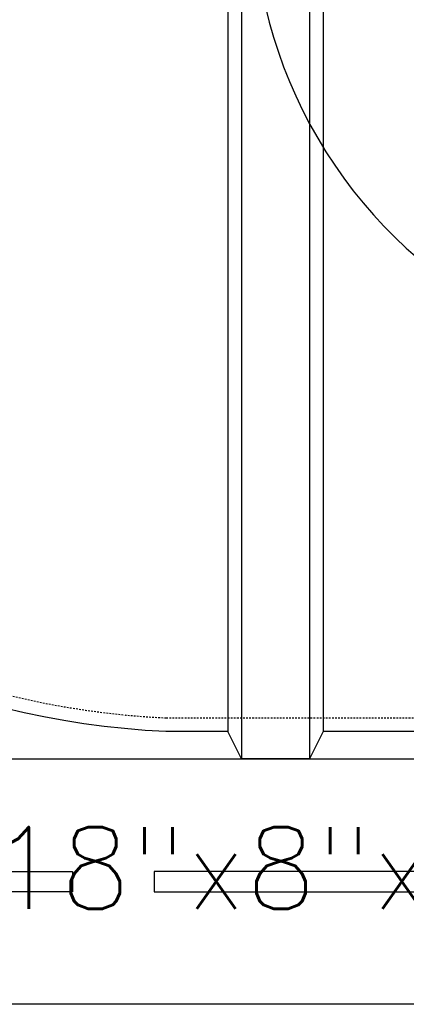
# Model space of a CAD drawing. Extents: x -169 to 6736, y -208 to 3022.
# Tile 615 of 656: x 5911 to 5939, y 1398 to 1470. Entities that reach past the tile are written whole.
import ezdxf
from ezdxf.enums import TextEntityAlignment as Align

# ---------------------------------------------------------------- set-up
doc = ezdxf.new("R2010")
doc.units = 0
doc.header["$MEASUREMENT"] = 0
doc.linetypes.add('HIDDEN3', pattern=[0.1875, 0.125, -0.0625])
for name, color, linetype in [('FREEZE-LINES', 8, 'CONTINUOUS'), ('TANK-ANCHOR', 4, 'CONTINUOUS'), ('TANK-SLOPE', 3, 'CONTINUOUS'), ('TANK-UST', 5, 'CONTINUOUS'), ('TANK-UST-RIB', 7, 'CONTINUOUS'), ('TEXT', 3, 'CONTINUOUS')]:
    doc.layers.add(name, color=color, linetype=linetype)
doc.styles.add('SIMPLEX', font='simplex')

msp = doc.modelspace()

# ---------------------------------------------------------------- linework, layer by layer
at = {"layer": 'FREEZE-LINES', "linetype": 'Continuous'}
msp.add_line((6657.53241, 1398.01839), (5613.53241, 1398.01839), dxfattribs=at)
at = {"layer": 'TANK-ANCHOR'}
msp.add_lwpolyline([(6046.51007, 1398.01993), (5872.51007, 1398.01993), (5872.51007, 1416.01993), (6046.51007, 1416.01993)], close=True, dxfattribs=at)
at = {"layer": 'TANK-ANCHOR', "color": 7}
for points in [[(5914.51007, 1407.76993), (5914.51007, 1406.26993), (5878.51007, 1406.26993), (5878.51007, 1407.76993)], [(5920.51007, 1407.76993), (5920.51007, 1406.26993), (5956.51007, 1406.26993), (5956.51007, 1407.76993)]]:
    msp.add_lwpolyline(points, close=True, dxfattribs=at)
at = {"layer": 'TANK-SLOPE'}
msp.add_lwpolyline([(5962.98856, 1444.38507), (6048.96407, 1445.83561, 0.9832619), (6048.96466, 1512.20116), (5962.98918, 1513.65324, 1.01702303)], format="xyb", close=True, dxfattribs=at)
at = {"layer": 'TANK-UST'}
msp.add_lwpolyline([(5991.90422, 1418.01839), (5982.40422, 1418.01839), (5981.40422, 1416.01839), (5976.40422, 1416.01839), (5975.40422, 1418.01839), (5965.90422, 1418.01839), (5964.90422, 1416.01839), (5959.90422, 1416.01839), (5958.90422, 1418.01839), (5949.40422, 1418.01839), (5948.40422, 1416.01839), (5943.40422, 1416.01839), (5942.40422, 1418.01839), (5932.90422, 1418.01839), (5931.90422, 1416.01839), (5926.90422, 1416.01839), (5925.90422, 1418.01839), (5921.36821, 1418.01839, -0.9543276), (5921.36821, 1540.01839)], format="xyb", dxfattribs=at)
at = {"layer": 'TANK-UST', "color": 2, "linetype": 'HIDDEN3'}
msp.add_lwpolyline([(5925.90422, 1539.01839), (5921.39167, 1539.01839, 0.9539575), (5921.39167, 1419.01839), (5925.90422, 1419.01839), (6021.15442, 1419.01839), (6120.17377, 1419.01839), (6345.17377, 1419.01839), (6349.66697, 1419.01839, 0.9539575), (6349.66697, 1539.01839), (6345.17377, 1539.01839), (6120.17377, 1539.01839), (6021.15442, 1539.01839)], format="xyb", close=True, dxfattribs=at)
at = {"layer": 'TANK-UST-RIB'}
for p, q in [((5926.90422, 1542.01839), (5926.90422, 1416.01839)), ((5931.90422, 1542.01839), (5931.90422, 1416.01839)), ((5925.90422, 1540.01839), (5925.90422, 1418.01839)), ((5932.90422, 1540.01839), (5932.90422, 1418.01839))]:
    msp.add_line(p, q, dxfattribs=at)

# ---------------------------------------------------------------- texts
at = {"layer": 'TEXT', "style": 'SIMPLEX'}
msp.add_text('18"x8"x14\'-6" DEADMAN', height=6, dxfattribs=at).set_placement((5959.51007, 1408.01993), align=Align.MIDDLE)

doc.saveas('drawing.dxf')
